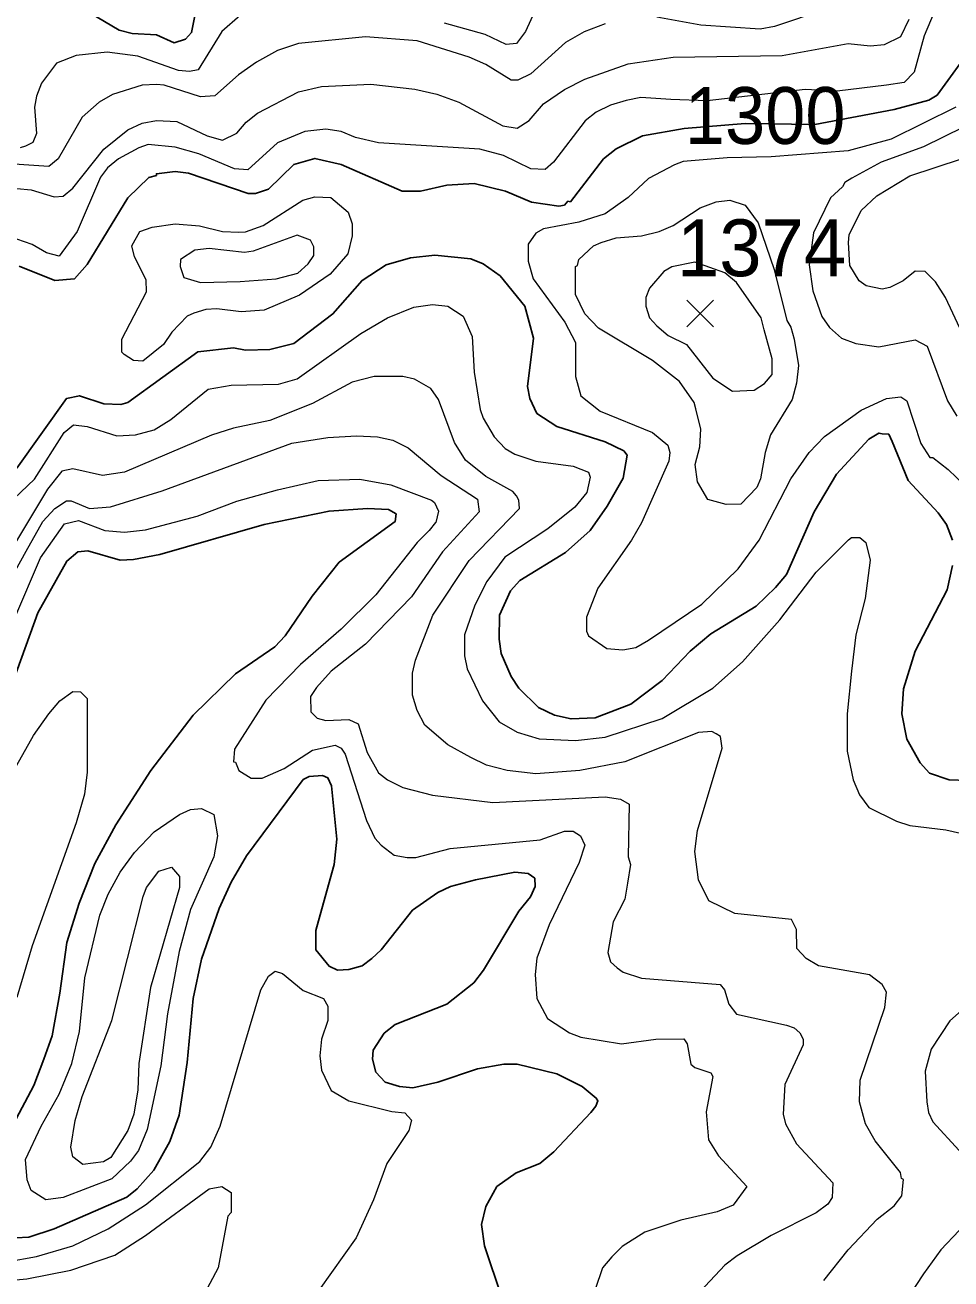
# Model space of a CAD drawing. Extents: x 423 to 448.8, y 7456.3 to 7484.
# Drawn here: x 434.106 to 435.409, y 7477.818 to 7479.582 of the extents above; entities that cross this region are included whole.
import ezdxf
from ezdxf.enums import TextEntityAlignment as Align

# ---------------------------------------------------------------- set-up
doc = ezdxf.new("R2010")
doc.units = 0
doc.header["$LTSCALE"] = 0.032
for name, color, linetype, lineweight in [('1', 7, 'Continuous', 25), ('2', 7, 'Continuous', 13), ('21', 7, 'Continuous', 25)]:
    doc.layers.add(name, color=color, linetype=linetype, lineweight=lineweight)
doc.layers.add('61', color=7, linetype='Continuous')

msp = doc.modelspace()

# ---------------------------------------------------------------- linework, layer by layer
at = {"layer": '1'}
for points in [[(434.349, 7479.6166), (434.3405, 7479.5717), (434.332, 7479.5624), (434.3158, 7479.557), (434.291, 7479.5686), (434.257, 7479.5702), (434.2384, 7479.5748), (434.1788, 7479.6104)], [(435.4868, 7479.5826), (435.4543, 7479.5656), (435.4404, 7479.5539), (435.3893, 7479.4835), (435.3777, 7479.4766), (435.329, 7479.4635), (435.2172, 7479.4422), (435.1191, 7479.4438), (435.0332, 7479.4364), (434.9748, 7479.4263), (434.9376, 7479.4078), (434.9198, 7479.3938), (434.8734, 7479.3335), (434.8696, 7479.3343)], [(434.8696, 7479.3343), (434.8649, 7479.3288), (434.8572, 7479.3273), (434.8185, 7479.3327), (434.7821, 7479.3482), (434.7381, 7479.359), (434.6994, 7479.3567), (434.6623, 7479.3482), (434.6367, 7479.3482), (434.5509, 7479.3861), (434.5138, 7479.3946), (434.4844, 7479.3861), (434.4488, 7479.3513), (434.4302, 7479.3451), (434.4202, 7479.3451), (434.3359, 7479.3737), (434.3173, 7479.376), (434.291, 7479.3729), (434.291, 7479.3706), (434.2802, 7479.3675), (434.2508, 7479.3389), (434.1936, 7479.2454), (434.1757, 7479.2252), (434.1479, 7479.2229), (434.0977, 7479.243)], [(434.0945, 7478.9584), (434.1642, 7479.0566), (434.1827, 7479.0605), (434.2168, 7479.0489), (434.2407, 7479.0481), (434.2508, 7479.0512), (434.349, 7479.1224), (434.3993, 7479.1278), (434.4163, 7479.1247), (434.4504, 7479.1255), (434.4844, 7479.134), (434.5393, 7479.1757), (434.5803, 7479.2229), (434.6143, 7479.2445), (434.6484, 7479.2546), (434.6824, 7479.2585), (434.7334, 7479.2531), (434.7505, 7479.2461), (434.7744, 7479.2291), (434.8092, 7479.1866), (434.8216, 7479.1417), (434.8131, 7479.0736), (434.8162, 7479.0566), (434.8262, 7479.0357), (434.8541, 7479.0171), (434.9222, 7478.9955), (434.9484, 7478.9831), (434.9531, 7478.977), (434.9477, 7478.9445), (434.9252, 7478.905), (434.9013, 7478.871), (434.8664, 7478.84), (434.8023, 7478.8006), (434.7891, 7478.7859), (434.7736, 7478.7518), (434.7729, 7478.7179), (434.7759, 7478.6977), (434.7899, 7478.6653), (434.8007, 7478.649), (434.8285, 7478.6219), (434.851, 7478.6111), (434.8742, 7478.6057), (434.9082, 7478.6072), (434.9585, 7478.6266), (435.0026, 7478.6598), (435.042, 7478.7008), (435.0707, 7478.7256), (435.1348, 7478.7642), (435.1619, 7478.7905), (435.1774, 7478.8091), (435.2161, 7478.8973), (435.2478, 7478.9499), (435.2934, 7478.9994), (435.3073, 7479.0079), (435.312, 7479.0071), (435.3212, 7479.0062), (435.3259, 7478.9963), (435.3483, 7478.9414), (435.3908, 7478.8957), (435.4025, 7478.8795), (435.411, 7478.8571)], [(434.0713, 7478.608), (434.1239, 7478.755), (434.1649, 7478.8277), (434.1804, 7478.8408), (434.1943, 7478.8423), (434.24, 7478.8292), (434.2585, 7478.83), (434.2957, 7478.837), (434.4426, 7478.8795), (434.5339, 7478.8981), (434.588, 7478.9019), (434.6174, 7478.9003), (434.6282, 7478.8942), (434.6267, 7478.8834), (434.5478, 7478.8261), (434.5099, 7478.7782), (434.472, 7478.7225), (434.4573, 7478.707), (434.4024, 7478.6691), (434.3428, 7478.6111), (434.2832, 7478.533), (434.2338, 7478.4564), (434.2044, 7478.4023), (434.182, 7478.3466), (434.1649, 7478.2909), (434.1549, 7478.2197), (434.1442, 7478.1597), (434.1324, 7478.1269), (434.1185, 7478.0898), (434.0597, 7477.98)], [(435.411, 7478.8215), (435.4032, 7478.7875), (435.3584, 7478.7008), (435.3421, 7478.6482), (435.3398, 7478.6127), (435.3468, 7478.5771), (435.3653, 7478.5438), (435.3785, 7478.5291), (435.4064, 7478.5198), (435.4319, 7478.519)], [(434.093, 7477.8755), (434.1116, 7477.8763), (434.1472, 7477.8879), (434.2493, 7477.9328), (434.2639, 7477.9444), (434.2871, 7477.9707), (434.3096, 7478.0109), (434.3227, 7478.048), (434.3343, 7478.1223), (434.3428, 7478.212), (434.3544, 7478.2677), (434.3792, 7478.3389), (434.3962, 7478.376), (434.4178, 7478.4131), (434.4975, 7478.5206), (434.506, 7478.5245), (434.5246, 7478.526), (434.5323, 7478.5229), (434.537, 7478.5113), (434.5447, 7478.4363), (434.5408, 7478.4007), (434.5308, 7478.3636), (434.5153, 7478.3079), (434.5153, 7478.2808)], [(434.5153, 7478.2808), (434.5339, 7478.2576), (434.5455, 7478.2522), (434.5617, 7478.253), (434.5803, 7478.2584), (434.5942, 7478.2684), (434.6073, 7478.2808), (434.6514, 7478.3365), (434.687, 7478.3612), (434.7048, 7478.3698), (434.7396, 7478.3791), (434.7953, 7478.3899), (434.8139, 7478.3883), (434.8232, 7478.3814), (434.8239, 7478.3698), (434.817, 7478.3551), (434.8007, 7478.335), (434.7512, 7478.2522), (434.7373, 7478.2344), (434.6994, 7478.2043), (434.6267, 7478.1756), (434.6112, 7478.1632), (434.5957, 7478.1393), (434.595, 7478.1269), (434.5996, 7478.1084), (434.6127, 7478.0944), (434.6329, 7478.0882), (434.6515, 7478.0867), (434.687, 7478.0944), (434.7427, 7478.113), (434.7798, 7478.1199), (434.7984, 7478.1199), (434.8541, 7478.106), (434.8897, 7478.0882), (434.9098, 7478.072), (434.9121, 7478.0682), (434.9091, 7478.0609), (434.902, 7478.0519), (434.8502, 7477.9962), (434.8301, 7477.9799), (434.7969, 7477.9668), (434.7698, 7477.9475), (434.7543, 7477.9196), (434.7481, 7477.8941), (434.7527, 7477.864), (434.7767, 7477.7912)]]:
    msp.add_lwpolyline(points, dxfattribs=at)
at = {"layer": '2'}
for points in [[(434.8425, 7479.6444), (434.81, 7479.5733), (434.7976, 7479.5563), (434.7829, 7479.5547), (434.7536, 7479.5687), (434.6963, 7479.5849)], [(435.3901, 7479.6127), (435.3708, 7479.5671), (435.3568, 7479.5161), (435.3429, 7479.5013), (435.3182, 7479.4975), (435.2486, 7479.489), (435.2037, 7479.4917), (435.0656, 7479.4757), (435.0145, 7479.4774), (434.9724, 7479.4804), (434.9516, 7479.4758), (434.9299, 7479.4696), (434.9098, 7479.4596), (434.8943, 7479.4472), (434.8494, 7479.3892), (434.8378, 7479.3791), (434.8177, 7479.3799), (434.779, 7479.3985), (434.7458, 7479.4077), (434.6035, 7479.4163), (434.571, 7479.424), (434.5509, 7479.4325), (434.5292, 7479.4356), (434.4999, 7479.4325), (434.4612, 7479.4163), (434.4194, 7479.3783), (434.4009, 7479.3799), (434.3506, 7479.4008), (434.3173, 7479.4101), (434.2794, 7479.414), (434.2663, 7479.4093), (434.2376, 7479.3938), (434.2222, 7479.3814), (434.2121, 7479.3683), (434.1796, 7479.2918), (434.1541, 7479.2569), (434.1363, 7479.2616), (434.1162, 7479.2732), (434.0946, 7479.2809)], [(434.4086, 7479.5957), (434.383, 7479.5733), (434.3498, 7479.5192), (434.3374, 7479.5168), (434.322, 7479.5184), (434.2647, 7479.5385), (434.2214, 7479.5439), (434.1781, 7479.5393), (434.1503, 7479.5284), (434.1293, 7479.5005), (434.1224, 7479.482), (434.1193, 7479.4666), (434.1224, 7479.4294), (434.117, 7479.417)], [(435.2316, 7479.6042), (435.1604, 7479.5802), (435.1403, 7479.5764), (435.0567, 7479.5818), (434.9949, 7479.5934)], [(434.9222, 7479.5841), (434.8928, 7479.5725), (434.8665, 7479.5578), (434.8177, 7479.5137), (434.7992, 7479.5044), (434.7899, 7479.5044), (434.7543, 7479.5269), (434.7311, 7479.5369), (434.6576, 7479.5601), (434.5849, 7479.5656), (434.4906, 7479.5563), (434.4612, 7479.5462), (434.4318, 7479.5299), (434.4062, 7479.5122), (434.373, 7479.4828), (434.3529, 7479.4812), (434.3019, 7479.4975), (434.291, 7479.4983), (434.2709, 7479.4975), (434.2291, 7479.4843), (434.2106, 7479.4735), (434.1866, 7479.4526), (434.1526, 7479.3939), (434.1394, 7479.383), (434.0621, 7479.3884)], [(434.0946, 7479.352), (434.1147, 7479.3505), (434.1472, 7479.3405), (434.1595, 7479.3413), (434.1735, 7479.3528), (434.2168, 7479.4077), (434.2508, 7479.4348), (434.2709, 7479.4441), (434.291, 7479.448), (434.3196, 7479.4464), (434.3622, 7479.4263), (434.3838, 7479.4201), (434.4039, 7479.4302), (434.4171, 7479.4457), (434.4333, 7479.458), (434.4906, 7479.4882), (434.5231, 7479.4959), (434.5927, 7479.499), (434.6545, 7479.4921), (434.6855, 7479.4851), (434.7164, 7479.4735), (434.7783, 7479.4402), (434.7984, 7479.4371), (434.8154, 7479.448), (434.8355, 7479.4712), (434.8649, 7479.4913), (434.8935, 7479.506), (434.9547, 7479.5276), (435.0181, 7479.5369), (435.1712, 7479.5393), (435.264, 7479.5562), (435.295, 7479.5531), (435.3151, 7479.5547), (435.3383, 7479.5663), (435.3499, 7479.5903)], [(435.4156, 7479.4665), (435.3244, 7479.4217), (435.264, 7479.4054), (435.1558, 7479.3969), (435.0939, 7479.3954), (435.032, 7479.39), (435.0196, 7479.3853), (434.9832, 7479.366), (434.9546, 7479.3397), (434.9222, 7479.3165), (434.885, 7479.3049), (434.8355, 7479.2956), (434.8247, 7479.2894), (434.8139, 7479.2739), (434.8139, 7479.25), (434.8208, 7479.2252), (434.8657, 7479.1641), (434.8804, 7479.1355), (434.8804, 7479.0876), (434.8881, 7479.0605), (434.9152, 7479.0388), (434.9887, 7479.0087), (435.0103, 7478.9909), (435.0134, 7478.9808), (435.0118, 7478.9685), (434.9732, 7478.8818), (434.9593, 7478.8571), (434.9121, 7478.7898), (434.8959, 7478.7488), (434.8959, 7478.7294), (434.899, 7478.7224), (434.9245, 7478.7047), (434.9469, 7478.7031), (434.9655, 7478.7062), (434.9832, 7478.7163), (435.0582, 7478.7673), (435.1093, 7478.8168), (435.1387, 7478.8571), (435.1836, 7478.9437), (435.2091, 7478.9808), (435.2307, 7479.0032), (435.2826, 7479.0404), (435.3182, 7479.0566), (435.3382, 7479.0589), (435.3468, 7479.0535), (435.3661, 7478.9932), (435.3792, 7478.9738), (435.3831, 7478.9738), (435.4048, 7478.9568), (435.428, 7478.9344)], [(435.4265, 7479.4387), (435.37, 7479.4108), (435.3104, 7479.3892), (435.2694, 7479.3668), (435.2594, 7479.3606), (435.2563, 7479.3544), (435.2392, 7479.3392), (435.2152, 7479.2897), (435.2091, 7479.2447), (435.2145, 7479.2082), (435.2269, 7479.1719), (435.2377, 7479.1564), (435.2548, 7479.1417), (435.2749, 7479.134), (435.3073, 7479.1293), (435.3584, 7479.1394), (435.3754, 7479.1301), (435.404, 7479.0535), (435.4171, 7479.0319)], [(434.117, 7479.417), (434.1069, 7479.4116), (434.0992, 7479.4093)], [(435.4249, 7479.1478), (435.4009, 7479.1989), (435.387, 7479.2206), (435.3723, 7479.2353), (435.3584, 7479.236), (435.3414, 7479.2221), (435.3228, 7479.2129), (435.312, 7479.2105), (435.2895, 7479.2152), (435.2795, 7479.2221), (435.2663, 7479.2438), (435.2648, 7479.2763), (435.2656, 7479.2871), (435.2826, 7479.3211), (435.3043, 7479.342), (435.3507, 7479.3698), (435.4234, 7479.3939)], [(434.0713, 7478.8973), (434.1193, 7478.9429), (434.161, 7479.0087), (434.1742, 7479.0195), (434.1936, 7479.0171), (434.2353, 7479.004), (434.2616, 7479.0056), (434.2879, 7479.0125), (434.3111, 7479.0272), (434.3637, 7479.0698), (434.3962, 7479.0752), (434.4627, 7479.0767), (434.489, 7479.0845), (434.5787, 7479.1479), (434.6158, 7479.1703), (434.653, 7479.185), (434.6793, 7479.1889), (434.701, 7479.1866), (434.7226, 7479.1726), (434.735, 7479.144), (434.7381, 7479.0938), (434.7466, 7479.0412), (434.7505, 7479.0288), (434.7659, 7479.0025), (434.7814, 7478.9862), (434.7953, 7478.9785), (434.8247, 7478.9684), (434.8773, 7478.9615), (434.899, 7478.9529), (434.9013, 7478.946), (434.8966, 7478.9243), (434.8796, 7478.9035), (434.8417, 7478.8733), (434.7813, 7478.8331), (434.7558, 7478.799), (434.7388, 7478.7658), (434.7242, 7478.724), (434.7242, 7478.6946), (434.728, 7478.6761), (434.7497, 7478.6312), (434.7729, 7478.6018), (434.7984, 7478.5871), (434.8294, 7478.5778), (434.8804, 7478.5755)], [(434.5973, 7479.0876), (434.5664, 7479.0798), (434.5106, 7479.0496), (434.4504, 7479.0257), (434.3993, 7479.0149), (434.3684, 7479.0048), (434.2462, 7478.953), (434.2152, 7478.9483), (434.1735, 7478.9576), (434.1579, 7478.9545), (434.1379, 7478.929), (434.0628, 7478.8045)], [(435.23, 7477.8152), (435.264, 7477.8585), (435.305, 7477.9018), (435.329, 7477.9204), (435.3398, 7477.9343), (435.3421, 7477.9575), (435.339, 7477.9591), (435.3375, 7477.9675), (435.3019, 7478.0117), (435.2887, 7478.0357), (435.2802, 7478.0666), (435.281, 7478.0975), (435.3158, 7478.1996), (435.3181, 7478.2213), (435.3119, 7478.2321), (435.2942, 7478.2453), (435.2223, 7478.2584), (435.2052, 7478.2684), (435.1921, 7478.2824), (435.1913, 7478.3095), (435.1843, 7478.3233), (435.1047, 7478.3319), (435.0683, 7478.3496), (435.0536, 7478.3791), (435.0482, 7478.4193), (435.0521, 7478.4487), (435.0869, 7478.5647), (435.0846, 7478.5809), (435.0784, 7478.5848), (435.0722, 7478.5879), (435.0537, 7478.5864), (434.95, 7478.5453), (434.8866, 7478.533), (434.8247, 7478.5283), (434.7845, 7478.533), (434.7551, 7478.5407), (434.7334, 7478.5515), (434.7009, 7478.5693), (434.6685, 7478.5971), (434.6576, 7478.6173), (434.6514, 7478.639), (434.6514, 7478.6699), (434.6553, 7478.6885), (434.68, 7478.7519), (434.7311, 7478.8284), (434.8015, 7478.9019), (434.8007, 7478.9135), (434.7977, 7478.9196), (434.7922, 7478.9259), (434.7543, 7478.9468), (434.7257, 7478.97), (434.7102, 7478.9948), (434.6878, 7479.0551), (434.677, 7479.0705), (434.6538, 7479.0837), (434.6375, 7479.0876), (434.5973, 7479.0876)], [(434.0597, 7478.7557), (434.1077, 7478.8416), (434.1309, 7478.8834), (434.1479, 7478.9019), (434.1642, 7478.9127), (434.1711, 7478.9127), (434.1967, 7478.9019), (434.2261, 7478.9042), (434.2988, 7478.9266), (434.4813, 7478.9939), (434.5323, 7479.0017), (434.5726, 7479.004), (434.602, 7479.0025), (434.6236, 7478.9978), (434.6453, 7478.987)], [(434.6453, 7478.987), (434.6917, 7478.9483), (434.7427, 7478.9151), (434.745, 7478.8972), (434.6932, 7478.8408), (434.6499, 7478.7774), (434.5849, 7478.7109), (434.5369, 7478.673), (434.5161, 7478.6497), (434.5076, 7478.6374), (434.5083, 7478.6157), (434.5169, 7478.6065), (434.5292, 7478.6034), (434.5617, 7478.6049), (434.5749, 7478.5987), (434.5872, 7478.5585), (434.6035, 7478.5299), (434.6159, 7478.5198), (434.6375, 7478.509), (434.6793, 7478.4982), (434.7644, 7478.4881), (434.9222, 7478.4959), (434.9438, 7478.4927), (434.9562, 7478.4858), (434.9546, 7478.4116), (434.9577, 7478.4007), (434.9538, 7478.3744), (434.95, 7478.352), (434.9337, 7478.3203), (434.926, 7478.277), (434.9299, 7478.2638), (434.9391, 7478.2553), (434.9477, 7478.2491), (434.9732, 7478.2406), (435.0838, 7478.2321), (435.09, 7478.2243), (435.0962, 7478.2043), (435.107, 7478.1903), (435.1774, 7478.1749), (435.1882, 7478.171), (435.1959, 7478.164), (435.2006, 7478.1548), (435.2006, 7478.147), (435.1751, 7478.0914), (435.1728, 7478.0496), (435.1759, 7478.0356), (435.1913, 7478.0078), (435.2424, 7477.9529), (435.2416, 7477.932), (435.2354, 7477.9227), (435.2192, 7477.9104), (435.1558, 7477.8786), (435.1078, 7477.85), (435.0908, 7477.8369), (435.042, 7477.785)], [(434.0551, 7478.6637), (434.1278, 7478.8323), (434.1618, 7478.8803), (434.1812, 7478.8849), (434.2183, 7478.871), (434.2462, 7478.8687), (434.2756, 7478.8717), (434.3483, 7478.8911), (434.4039, 7478.912), (434.4612, 7478.9282), (434.5184, 7478.9414), (434.5772, 7478.9429), (434.6205, 7478.9352), (434.6778, 7478.9135), (434.6823, 7478.9104), (434.6878, 7478.898), (434.6842, 7478.8821), (434.6835, 7478.8821), (434.6746, 7478.871), (434.6576, 7478.8539), (434.5996, 7478.7805), (434.5509, 7478.7318), (434.4936, 7478.6822), (434.4449, 7478.632), (434.4008, 7478.5632), (434.3993, 7478.5453), (434.4024, 7478.5446), (434.407, 7478.533), (434.424, 7478.5221), (434.4395, 7478.5221), (434.4705, 7478.5361), (434.5107, 7478.5616), (434.5424, 7478.5685), (434.5509, 7478.5647), (434.5563, 7478.5562), (434.5864, 7478.4626), (434.5981, 7478.4379), (434.6073, 7478.4278), (434.6252, 7478.4139), (434.6437, 7478.4108), (434.6561, 7478.4108), (434.7041, 7478.4231), (434.8309, 7478.4355), (434.8649, 7478.4479), (434.8773, 7478.4479), (434.8873, 7478.4409), (434.8935, 7478.4278), (434.8858, 7478.4038), (434.8433, 7478.3157), (434.8263, 7478.2692), (434.8239, 7478.246), (434.8263, 7478.212), (434.8409, 7478.1841), (434.8719, 7478.164), (434.8881, 7478.1579), (434.9454, 7478.1486), (434.9933, 7478.1548), (435.0327, 7478.1555), (435.0374, 7478.1485), (435.0428, 7478.1199), (435.0482, 7478.1153), (435.0707, 7478.1076), (435.0737, 7478.1022), (435.0645, 7478.0527), (435.0676, 7478.0132), (435.0815, 7477.9908), (435.1217, 7477.9475), (435.1024, 7477.9212), (435.08, 7477.9119), (435.0289, 7477.9003)], [(434.8804, 7478.5755), (434.9222, 7478.5802), (435.0026, 7478.6064), (435.0738, 7478.649), (435.1155, 7478.6861), (435.1681, 7478.7449), (435.2191, 7478.8122), (435.2648, 7478.8578), (435.2687, 7478.8609), (435.2803, 7478.8609), (435.2888, 7478.8539), (435.295, 7478.8292), (435.288, 7478.7751), (435.2749, 7478.724), (435.2687, 7478.673), (435.2625, 7478.6127), (435.2625, 7478.5601), (435.271, 7478.5198), (435.2802, 7478.4989), (435.2934, 7478.4812), (435.3321, 7478.4618), (435.3507, 7478.4556), (435.4017, 7478.4494), (435.4489, 7478.4386)], [(434.0713, 7478.4989), (434.1178, 7478.5825), (434.1394, 7478.6126), (434.1548, 7478.6312), (434.1735, 7478.6444), (434.1843, 7478.6436), (434.1936, 7478.6343), (434.1936, 7478.5307), (434.1897, 7478.4997), (434.1781, 7478.4595), (434.1162, 7478.2863), (434.0946, 7478.2136)], [(434.0806, 7477.8415), (434.1224, 7477.8492), (434.1735, 7477.8639), (434.223, 7477.8879), (434.2756, 7477.9219), (434.3521, 7477.983), (434.3676, 7478.0032), (434.3807, 7478.0326), (434.438, 7478.2244), (434.4488, 7478.2437), (434.4581, 7478.2506), (434.4681, 7478.2475), (434.4975, 7478.2236), (434.5261, 7478.212), (434.5323, 7478.2012), (434.5323, 7478.1811), (434.5231, 7478.1548), (434.5207, 7478.1316), (434.5231, 7478.1115), (434.5369, 7478.0828), (434.5617, 7478.0681), (434.6221, 7478.0534), (434.6406, 7478.0511), (434.6499, 7478.041), (434.646, 7478.0264), (434.6151, 7477.98), (434.5965, 7477.9289), (434.5718, 7477.8755), (434.5199, 7477.8021)], [(435.4403, 7478.2104), (435.4071, 7478.181), (435.3808, 7478.1409), (435.3723, 7478.1099), (435.3746, 7478.0666), (435.3769, 7478.0519), (435.3831, 7478.0387), (435.4203, 7477.9985)], [(434.0466, 7477.8121), (434.1085, 7477.8175), (434.1704, 7477.8299), (434.2322, 7477.8508), (434.2756, 7477.8786), (434.3652, 7477.9444), (434.383, 7477.9475), (434.3962, 7477.939), (434.3962, 7477.9111), (434.3916, 7477.9057), (434.3776, 7477.833), (434.3583, 7477.7959), (434.2949, 7477.7193), (434.2616, 7477.6899), (434.24, 7477.6713), (434.1905, 7477.6474), (434.1665, 7477.6272), (434.1456, 7477.5739), (434.0953, 7477.5213)], [(435.0289, 7477.9003), (434.9779, 7477.8833), (434.9461, 7477.8631), (434.9314, 7477.8485), (434.9183, 7477.833), (434.8866, 7477.7387)], [(435.4203, 7477.8856), (435.3947, 7477.8585), (435.37, 7477.8245), (435.3476, 7477.7905)]]:
    msp.add_lwpolyline(points, dxfattribs=at)
for points in [[(434.407, 7479.2909), (434.4163, 7479.291), (434.4411, 7479.3002), (434.4968, 7479.3358), (434.5138, 7479.3405), (434.5362, 7479.3397), (434.5609, 7479.3188), (434.5664, 7479.3026), (434.5664, 7479.2856), (434.5602, 7479.26), (434.5354, 7479.2314), (434.4921, 7479.202), (434.4426, 7479.1811), (434.4101, 7479.1788), (434.3761, 7479.1827), (434.3606, 7479.1819), (434.3436, 7479.1765), (434.3343, 7479.1726), (434.3126, 7479.1502), (434.301, 7479.1324), (434.2717, 7479.1092), (434.2585, 7479.11), (434.2454, 7479.1185), (434.2423, 7479.1216), (434.2423, 7479.1402), (434.2771, 7479.2067), (434.2763, 7479.2237), (434.26, 7479.2562), (434.2562, 7479.2717), (434.2678, 7479.2917), (434.2848, 7479.2979), (434.3173, 7479.3026), (434.3514, 7479.2995), (434.3838, 7479.2917)], [(435.0498, 7479.0419), (435.0474, 7479.0512), (435.0266, 7479.0806), (434.9887, 7479.11), (434.9129, 7479.1556), (434.8935, 7479.1757), (434.8804, 7479.2028), (434.8804, 7479.2422), (434.8835, 7479.2438), (434.885, 7479.2523), (434.9059, 7479.2716), (434.9167, 7479.2763), (434.9376, 7479.2825), (434.9732, 7479.2856), (434.998, 7479.2918), (435.0181, 7479.3002), (435.0559, 7479.325), (435.0784, 7479.3335), (435.0977, 7479.3358), (435.1194, 7479.3289), (435.1374, 7479.304), (435.1602, 7479.2381), (435.1777, 7479.1662), (435.1836, 7479.1572), (435.1882, 7479.1402), (435.1944, 7479.103), (435.1913, 7479.0783), (435.1851, 7479.0551), (435.1549, 7479.0056), (435.1472, 7478.9808), (435.141, 7478.9437), (435.1356, 7478.9313), (435.1132, 7478.9081), (435.0923, 7478.9073), (435.0668, 7478.9143), (435.0521, 7478.9391), (435.049, 7478.9638), (435.0552, 7478.9886), (435.0567, 7479.0133)], [(434.4086, 7479.2213), (434.4596, 7479.2252), (434.4898, 7479.233), (434.5045, 7479.2461), (434.5122, 7479.2577), (434.5122, 7479.2701), (434.5076, 7479.2794), (434.489, 7479.2863), (434.4272, 7479.2639), (434.4148, 7479.2623), (434.3653, 7479.2678), (434.3451, 7479.2654), (434.325, 7479.2523), (434.3242, 7479.2423), (434.3296, 7479.2268), (434.3529, 7479.2198)], [(435.1457, 7479.1533), (435.1418, 7479.1703), (435.107, 7479.2198), (435.0907, 7479.2336), (435.0484, 7479.2484), (435.0162, 7479.242), (435.0049, 7479.2353), (434.9848, 7479.2121), (434.9794, 7479.1989), (434.9794, 7479.1866), (434.9848, 7479.1703), (434.9949, 7479.1587), (435.0111, 7479.1455), (435.0366, 7479.1324), (435.0738, 7479.0852), (435.1016, 7479.0667), (435.1317, 7479.0682), (435.1465, 7479.0775), (435.1573, 7479.0906), (435.1573, 7479.1123)], [(434.2879, 7478.4467), (434.3235, 7478.4711), (434.339, 7478.4781), (434.3544, 7478.4796), (434.3715, 7478.4711), (434.3768, 7478.441), (434.3715, 7478.4116), (434.339, 7478.3373), (434.3227, 7478.2785), (434.3065, 7478.1904), (434.2972, 7478.1176), (434.2778, 7478.0279), (434.2655, 7477.9985), (434.2546, 7477.9831), (434.2284, 7477.9583), (434.1595, 7477.932), (434.1355, 7477.9289), (434.1146, 7477.942), (434.1092, 7477.9568), (434.1069, 7477.9854), (434.1286, 7478.0326), (434.1541, 7478.0774), (434.1719, 7478.1207), (434.1827, 7478.1656), (434.1904, 7478.2414), (434.2113, 7478.3296), (434.2229, 7478.359), (434.2399, 7478.3899), (434.26, 7478.4178)], [(434.2941, 7478.3914), (434.3119, 7478.3969), (434.3235, 7478.3837), (434.3235, 7478.3682), (434.2825, 7478.2275), (434.2663, 7478.1207), (434.2647, 7478.0836), (434.2593, 7478.0496), (434.2508, 7478.0264), (434.2268, 7477.9885), (434.2167, 7477.9823), (434.1873, 7477.9784), (434.1735, 7477.9892), (434.1704, 7478.0032), (434.1765, 7478.0403), (434.1866, 7478.0743), (434.2283, 7478.1811), (434.2725, 7478.3559), (434.2771, 7478.3682)]]:
    msp.add_lwpolyline(points, close=True, dxfattribs=at)
at = {"layer": '21'}
for p, q in [((435.0373, 7479.195), (435.0748, 7479.1575)), ((435.0748, 7479.195), (435.0373, 7479.1575))]:
    msp.add_line(p, q, dxfattribs=at)

# ---------------------------------------------------------------- texts
at = {"layer": '61', "width": 0.95}
msp.add_text('1300', height=0.08, dxfattribs=at).set_placement((435.1473, 7479.4149), align=Align.CENTER)
at = {"layer": '61'}
msp.add_text('1374', height=0.08, dxfattribs=at).set_placement((435.1422, 7479.2287), align=Align.CENTER)

doc.saveas('drawing.dxf')
